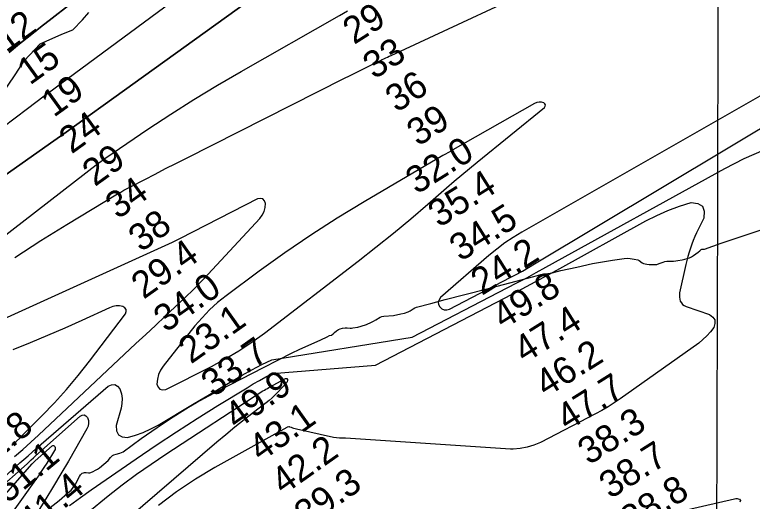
# Model space of a CAD drawing. Extents: x 3161665 to 3199565, y 885729 to 911164.
# Drawn here: x 3179840 to 3181678, y 904604 to 905818 of the extents above; entities that cross this region are included whole.
import ezdxf

# ---------------------------------------------------------------- set-up
doc = ezdxf.new("R2010")
doc.units = 0
for name, color, linetype in [('V-GRID-MAJR', 7, 'Continuous'), ('V-RIVR-EDGE', 7, 'Continuous'), ('V-RIVR-RANG', 7, 'Continuous'), ('V-SITE-VEGE', 7, 'Continuous'), ('V-TOPO-DPTH', 7, 'Continuous'), ('V-TOPO-MAJR', 7, 'Continuous'), ('V-TOPO-MINR', 7, 'Continuous'), ('V-TOPO-WATR', 7, 'Continuous')]:
    doc.layers.add(name, color=color, linetype=linetype)

msp = doc.modelspace()

# ---------------------------------------------------------------- linework, layer by layer
at = {"layer": 'V-GRID-MAJR'}
msp.add_spline([(3181553.2120000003, 891152.161), (3181569.957, 897211.478), (3181586.7120000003, 903274.26), (3181603.467, 909337.087), (3181603.4760000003, 909340.506)], degree=3, dxfattribs=at)
at = {"layer": 'V-RIVR-EDGE'}
msp.add_lwpolyline([(3179801.9629053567, 905611.5232171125), (3179842.584742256, 905670.7865380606), (3179863.711833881, 905703.1145334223), (3179903.7526357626, 905745.6495021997), (3179957.2397493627, 905769.8024213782), (3179984.7881365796, 905779.9880437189), (3180008.596217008, 905805.293691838), (3180024.8316073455, 905823.6023471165)], dxfattribs=at)
at = {"layer": 'V-SITE-VEGE'}
for points in [[(3180663.512000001, 905036.6249999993), (3180668.399000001, 905036.7029999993), (3180675.761000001, 905036.2159999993), (3180679.429000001, 905036.1559999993), (3180683.072000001, 905036.4999999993), (3180694.875000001, 905038.9089999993), (3180703.593000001, 905041.2209999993), (3180716.461000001, 905045.5049999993), (3180729.073000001, 905050.7849999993), (3180734.596000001, 905053.5109999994), (3180739.968000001, 905056.4309999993), (3180750.517000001, 905063.1709999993), (3180755.191000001, 905064.9409999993), (3180760.067000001, 905065.9419999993), (3180784.461000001, 905067.9939999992), (3180802.821000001, 905071.4679999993), (3180811.873000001, 905073.8209999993), (3180820.827000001, 905076.6659999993), (3180826.119000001, 905079.2499999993), (3180833.510000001, 905084.2269999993), (3180837.295000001, 905086.4649999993), (3180841.350000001, 905088.0809999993), (3180877.166000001, 905097.9609999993), (3180913.087000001, 905107.4469999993), (3181013.988000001, 905133.4059999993), (3181134.153000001, 905164.6009999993), (3181151.518000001, 905170.0949999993), (3181158.485000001, 905171.4019999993), (3181169.120000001, 905172.4199999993), (3181179.651000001, 905173.9799999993), (3181201.581000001, 905179.7539999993), (3181240.939000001, 905188.5439999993), (3181280.472000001, 905196.9409999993), (3181300.174000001, 905200.7869999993), (3181329.814000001, 905205.6859999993), (3181359.472000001, 905209.8739999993), (3181367.9110000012, 905210.3489999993), (3181374.272000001, 905209.9599999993), (3181383.816000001, 905208.4519999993), (3181393.319000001, 905206.1749999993), (3181396.991000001, 905204.4709999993), (3181404.362000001, 905198.9389999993), (3181407.104000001, 905197.6979999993), (3181415.288000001, 905195.7279999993), (3181421.581000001, 905194.8289999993), (3181431.055000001, 905194.4419999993), (3181440.290000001, 905195.2509999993), (3181446.649000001, 905197.0329999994), (3181456.078000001, 905200.9959999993), (3181460.866000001, 905202.6359999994), (3181465.783000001, 905203.4819999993), (3181482.190000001, 905203.4349999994), (3181487.779000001, 905203.8439999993), (3181493.360000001, 905204.5119999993), (3181503.405000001, 905206.2919999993), (3181510.829000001, 905208.0799999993), (3181521.669000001, 905211.7699999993), (3181526.908000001, 905214.1789999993), (3181531.993000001, 905217.0269999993), (3181538.127000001, 905221.3709999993), (3181543.904000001, 905226.0119999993), (3181547.431000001, 905229.2579999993), (3181551.152000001, 905232.3529999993), (3181553.028000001, 905232.9379999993), (3181556.141000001, 905232.7149999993), (3181559.182000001, 905232.8749999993), (3181601.375000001, 905248.0049999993), (3181723.188000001, 905288.7029999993)], [(3179928.151000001, 904588.5469999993), (3179950.368000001, 904605.7829999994), (3179971.866000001, 904624.0639999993), (3179980.266000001, 904632.0259999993), (3179984.135000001, 904636.3009999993), (3179987.674000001, 904640.8779999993), (3179991.483000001, 904646.9339999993), (3180001.539000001, 904665.8429999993), (3180003.866000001, 904669.8219999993), (3180006.860000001, 904673.5519999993), (3180008.449000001, 904674.6619999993), (3180011.113000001, 904675.5199999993), (3180013.895000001, 904675.9419999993), (3180017.843000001, 904676.0319999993), (3180023.829000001, 904675.4049999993), (3180026.783000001, 904675.3639999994), (3180029.668000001, 904675.8759999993), (3180035.751000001, 904678.2579999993), (3180041.512000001, 904681.3889999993), (3180046.550000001, 904684.5759999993), (3180051.436000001, 904687.9549999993), (3180062.424000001, 904696.4439999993), (3180072.742000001, 904705.6989999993), (3180078.693000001, 904713.4239999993), (3180081.092000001, 904715.8629999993), (3180083.781000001, 904717.9729999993), (3180086.881000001, 904719.6829999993), (3180092.765000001, 904721.7079999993), (3180101.934000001, 904723.9629999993), (3180106.315000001, 904725.4599999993), (3180110.341000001, 904727.6519999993), (3180155.059000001, 904760.9889999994), (3180194.903000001, 904788.3559999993), (3180235.199000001, 904815.1159999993), (3180273.462000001, 904839.1429999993), (3180292.908000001, 904850.6009999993), (3180312.702000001, 904861.4449999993), (3180350.490000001, 904881.0999999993), (3180460.039000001, 904937.5389999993), (3180531.852000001, 904974.2229999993), (3180549.381000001, 904982.7049999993), (3180602.615000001, 905006.8119999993), (3180618.495000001, 905014.7959999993), (3180624.897000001, 905017.3289999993), (3180629.906000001, 905018.7199999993), (3180633.431000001, 905021.7159999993), (3180636.683000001, 905025.0459999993), (3180641.752000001, 905029.2869999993), (3180647.359000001, 905033.0509999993), (3180651.277000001, 905034.6939999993), (3180657.343000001, 905035.9939999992), (3180663.512000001, 905036.6249999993)]]:
    msp.add_lwpolyline(points, dxfattribs=at)
at = {"layer": 'V-TOPO-DPTH'}
for points in [[(3180468.7501636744, 905885.7947679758), (3180060.6820978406, 905591.3387620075), (3180027.936322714, 905567.7965913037), (3179995.136133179, 905544.3307611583), (3179962.254322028, 905520.9794418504), (3179929.318096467, 905497.7044631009), (3179710.9591489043, 905343.9672671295)], [(3179826.0557282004, 905723.9127844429), (3179851.936753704, 905745.2837619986), (3179878.1259649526, 905766.2759361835), (3179904.520633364, 905787.0155747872), (3179933.327074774, 905809.3132191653), (3179974.3310008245, 905840.9444102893)], [(3179826.0557282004, 905723.9127844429), (3179851.936753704, 905745.2837619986), (3179878.1259649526, 905766.2759361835), (3179904.520633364, 905787.0155747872), (3179933.327074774, 905809.3132191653), (3179974.3310008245, 905840.9444102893)]]:
    msp.add_lwpolyline(points, dxfattribs=at)
at = {"layer": 'V-TOPO-MAJR'}
msp.add_lwpolyline([(3179688.312359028, 904550.2828330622), (3179852.9713825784, 904699.732164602), (3179862.998880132, 904708.77045678), (3179873.0676183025, 904717.7622467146), (3179883.1982173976, 904726.6842832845), (3179893.3700571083, 904735.5598176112), (3180072.9288652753, 904891.1466533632), (3180081.452795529, 904894.6588045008), (3180089.281244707, 904895.1899038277), (3180096.0664722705, 904891.2494254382), (3180102.1562187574, 904884.327895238), (3180105.7525501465, 904872.4705044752), (3180107.7007090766, 904860.515546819), (3180107.176609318, 904848.414238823), (3180105.0043371, 904836.2153639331), (3180092.5630041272, 904792.9730837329), (3180093.72612283, 904779.6996033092), (3180098.334877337, 904769.7495457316), (3180108.1120855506, 904764.7846224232), (3180121.3349295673, 904763.1431219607), (3180141.1023408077, 904769.0046943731), (3180160.4099678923, 904775.9820340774), (3180179.027918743, 904784.6330247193), (3180197.1860854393, 904794.3997826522), (3180287.368481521, 904848.1775469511), (3180311.250993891, 904862.397999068), (3180335.1459067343, 904876.5975525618), (3180359.059420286, 904890.7657581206), (3180382.985334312, 904904.9130650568), (3180407.0837196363, 904918.7402088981), (3180431.3993556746, 904932.1619467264), (3180456.040867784, 904944.9755755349), (3180480.8996306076, 904957.3837983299), (3180830.907733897, 905013.4735580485), (3181067.8406174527, 905136.3468215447), (3181092.0224511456, 905149.0085699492), (3181116.1366563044, 905161.7966400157), (3181140.1494186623, 905174.7741925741), (3181164.0945524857, 905187.8780667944), (3181610.3299797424, 905434.3665583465), (3181658.6330183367, 905458.889424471), (3181707.8864564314, 905481.0914346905)], dxfattribs=at)
at = {"layer": 'V-TOPO-MINR'}
for points in [[(3180215.896307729, 905433.9052636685), (3180241.937943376, 905447.1508861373), (3180268.002573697, 905460.3514447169), (3180660.725756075, 905658.607575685), (3180675.860925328, 905666.2216216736), (3180691.010205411, 905673.8073886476), (3180706.180651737, 905681.3507370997), (3180721.3652088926, 905688.8658065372), (3180743.057669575, 905699.5639806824), (3180747.408443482, 905701.7049463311), (3180751.7617024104, 905703.8408359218), (3180756.118688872, 905705.969111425), (3180760.4781603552, 905708.0923108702), (3180764.844148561, 905710.2019444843), (3180769.2163404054, 905712.2985670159), (3180773.597837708, 905714.3756729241), (3180777.9855386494, 905716.4397677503), (3181217.5244356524, 905922.015327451)], [(3179710.9591489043, 905343.9672671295), (3179929.318096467, 905497.7044631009), (3179962.254322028, 905520.9794418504), (3179995.136133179, 905544.3307611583), (3180027.936322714, 905567.7965913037), (3180060.6820978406, 905591.3387620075), (3180468.7501636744, 905885.7947679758)], [(3179810.155304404, 905537.8309551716), (3179841.1469591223, 905560.8572534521), (3179872.047307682, 905584.0072125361), (3179913.4374956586, 905615.2093563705), (3179923.584240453, 905622.8376429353), (3179933.7442856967, 905630.4481246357), (3179943.924281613, 905638.0318990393), (3179954.1175779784, 905645.5978685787), (3180283.7853387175, 905889.6229158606)], [(3179673.193206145, 905157.6991019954), (3180050.626769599, 905449.0320247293), (3180054.670405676, 905452.094312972), (3180058.7504961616, 905455.106256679), (3180062.8852682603, 905458.0426835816), (3180067.056494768, 905460.9287659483), (3180171.9665173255, 905532.0990213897), (3180229.051331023, 905569.8390280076), (3180286.710340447, 905606.655696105), (3180345.230643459, 905642.0873564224), (3180404.325142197, 905676.5956782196), (3180649.7753779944, 905816.0291495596), (3180669.739940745, 905827.2483676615)], [(3181837.0913432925, 905694.7420973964), (3181104.1692873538, 905275.6647943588), (3181082.6224468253, 905262.4784707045), (3181061.6549123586, 905248.478040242), (3181041.5563369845, 905233.2564495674), (3181022.037067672, 905217.2207520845), (3180901.666922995, 905112.1793717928), (3180897.8703428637, 905106.6880568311), (3180895.9172468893, 905101.015673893), (3180896.7293771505, 905095.0716889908), (3180899.384991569, 905088.9466361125), (3180904.7191412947, 905084.567647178), (3180910.4387903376, 905081.9314338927), (3180916.736688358, 905081.9093840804), (3180923.420085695, 905083.6301099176), (3181074.803439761, 905162.0432658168), (3181090.2344606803, 905170.221120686), (3181105.5587705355, 905178.5900796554)], [(3180919.6819105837, 905473.5285457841), (3180913.508452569, 905469.9448005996), (3180907.3442784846, 905466.3449906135), (3180710.864294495, 905351.0885842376), (3180643.8162646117, 905310.2857320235), (3180577.70134679, 905268.072258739), (3180512.986097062, 905223.7428538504), (3180449.2039593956, 905178.0028278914), (3180366.993262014, 905117.0093387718), (3180345.7779410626, 905099.922278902), (3180325.5612672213, 905081.8059389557), (3180306.8425640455, 905062.1456788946), (3180289.122507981, 905041.4561387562), (3180209.821914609, 904941.0556079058), (3180203.318486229, 904930.8366961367), (3180198.3092750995, 904920.0958493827), (3180195.541389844, 904908.5721001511), (3180194.2677218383, 904896.5264159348), (3180197.1272225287, 904888.7598868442), (3180201.519380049, 904883.4780709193), (3180208.210522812, 904881.9233247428), (3180216.434322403, 904882.8532917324), (3180330.394427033, 904940.5943992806), (3180364.7682486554, 904959.2359067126), (3180398.367890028, 904979.1068054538), (3180430.8062610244, 905000.8217911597), (3180462.470451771, 905023.7661681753), (3180696.2292774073, 905203.3241473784), (3180740.343231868, 905237.8733222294), (3180784.012565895, 905272.9652727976), (3180827.014969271, 905308.8713869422), (3180869.572752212, 905345.320276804), (3180916.4862888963, 905386.2699201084), (3180935.344072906, 905402.5436871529), (3180954.322497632, 905418.6738757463), (3180973.481883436, 905434.588696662), (3180992.7619099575, 905450.3599391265), (3181160.6427908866, 905586.1128673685), (3181162.648594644, 905589.6115937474), (3181163.2184220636, 905592.8743085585), (3181161.6342849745, 905595.7830060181), (3181158.614171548, 905598.4556919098), (3181152.75386275, 905599.7597261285), (3181146.976425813, 905600.0512838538), (3181141.3232966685, 905598.8241268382), (3181135.7530393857, 905596.584493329), (3180932.0659623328, 905480.6317769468), (3180925.8692944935, 905477.0881937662), (3180919.6819105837, 905473.5285457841)], [(3181105.5587705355, 905178.5900796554), (3181120.723013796, 905187.2456947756), (3181135.780545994, 905196.092413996), (3181773.675690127, 905578.9872815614)], [(3179839.8506272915, 905212.6340648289), (3179904.629628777, 905254.2965514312), (3179970.109375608, 905294.8985671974), (3180096.291448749, 905370.9937832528), (3180104.1758899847, 905375.6419184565), (3180112.119690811, 905380.1837861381), (3180120.152531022, 905384.5662525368), (3180128.244730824, 905388.8424514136), (3180163.905015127, 905407.2337631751), (3180189.889164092, 905420.5920453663), (3180215.896307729, 905433.9052636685)], [(3179839.7710287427, 904715.8498391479), (3179859.9403890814, 904733.4114461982), (3179879.801401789, 904751.3210333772), (3179899.456849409, 904769.4626073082), (3180142.110643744, 904997.3654243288), (3180166.3704772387, 905020.127819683), (3180190.6453727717, 905042.8741247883), (3180214.94286136, 905065.5962945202), (3180239.2554119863, 905088.3023740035), (3180263.3229906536, 905111.2518422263), (3180287.0492516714, 905134.5415465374), (3180310.263536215, 905158.341604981), (3180333.1365031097, 905182.4818995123), (3180450.777130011, 905309.3762583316), (3180456.9210003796, 905317.8230312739), (3180461.594342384, 905326.827059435), (3180464.0618918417, 905336.6669704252), (3180465.0589129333, 905347.0641366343), (3180462.384276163, 905353.8599666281), (3180458.4028822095, 905358.4586882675), (3180452.4613524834, 905359.7617473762), (3180445.2130655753, 905358.8676981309), (3180252.613117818, 905259.9260075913), (3180232.608181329, 905249.601647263), (3179665.0695353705, 904991.5623160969)], [(3181468.286070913, 905329.8906641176), (3181496.8472019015, 905340.3218296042), (3181525.955139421, 905349.407474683), (3181542.71228665, 905346.9492639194), (3181554.457283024, 905340.3596068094), (3181558.6840531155, 905327.57278018), (3181557.898672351, 905310.6545072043), (3181539.9025172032, 905274.2125415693), (3181535.465430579, 905264.6898581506), (3181531.3221735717, 905255.048710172), (3181527.6196609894, 905245.2298653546), (3181524.2109780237, 905235.2925559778), (3181521.1577168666, 905225.2297770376), (3181518.282836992, 905215.1188109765), (3181515.6755290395, 905204.9355642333), (3181513.2466023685, 905194.7041303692), (3181497.4596832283, 905124.07251333), (3181496.794596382, 905118.8611880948), (3181496.7580966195, 905113.7032834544), (3181497.6644774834, 905108.6255097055), (3181499.1994454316, 905103.6011565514), (3181501.7499805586, 905099.1559253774), (3181504.8812281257, 905095.3254112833), (3181508.8835443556, 905092.4169728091), (3181513.4665730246, 905090.1232514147), (3181571.9671205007, 905069.9163336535), (3181580.157150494, 905063.7775764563), (3181585.207872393, 905056.579738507), (3181585.5496321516, 905047.7932794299), (3181582.752083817, 905037.9477396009), (3181574.557960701, 905026.9988388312), (3181565.6518169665, 905016.7399405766), (3181555.6776423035, 905007.5160460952), (3181544.9914470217, 904998.9821541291), (3181349.3036428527, 904859.610456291), (3181334.3363866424, 904849.4237389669), (3181319.1018595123, 904839.674936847), (3181303.4664260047, 904830.5830075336), (3181287.5637215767, 904821.9289934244), (3181150.740268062, 904751.2045942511), (3181134.3839801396, 904744.1728434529), (3181117.6300736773, 904738.7477385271), (3181100.279739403, 904735.7326024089), (3181082.5317865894, 904734.3241121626), (3181076.0359276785, 904734.2712363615), (3180664.5467985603, 904761.9769518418), (3180657.100615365, 904761.5541184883), (3180649.6819690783, 904761.6140410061), (3180642.304628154, 904762.3980973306), (3180634.954824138, 904763.6649095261), (3180542.2396631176, 904784.3741046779), (3180539.104249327, 904785.1320950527), (3180535.989391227, 904785.9621486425), (3180532.905366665, 904786.9002970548), (3180529.8418977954, 904787.9105086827), (3180525.45842752, 904789.4412836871), (3180524.598594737, 904789.6578531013), (3180522.863465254, 904789.7327524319), (3180519.45119631, 904788.6685897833), (3180518.64573402, 904788.2601484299), (3180339.0515370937, 904688.2268138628), (3180290.5274024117, 904659.1167872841), (3180243.3976465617, 904628.0334231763), (3180198.359458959, 904593.9900527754)], [(3179976.78514647, 904593.7045692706), (3180003.553663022, 904613.3619524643), (3180030.6423339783, 904632.59417169), (3180142.322795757, 904709.8818597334), (3180192.6454188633, 904744.0898798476), (3180243.337528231, 904777.730928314), (3180294.583866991, 904810.5215193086), (3180346.1996920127, 904842.7451386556), (3180419.2510594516, 904887.5082202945), (3180434.725187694, 904896.7337422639), (3180450.341380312, 904905.7048729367), (3180466.170669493, 904914.2944166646), (3180482.142023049, 904922.6295690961), (3180739.5518192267, 904943.9380529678), (3181060.970294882, 905110.9045371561), (3181093.7512301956, 905128.0974334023), (3181126.440319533, 905145.4616037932), (3181158.991639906, 905163.0826854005), (3181191.4511143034, 905180.8750411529), (3181413.351035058, 905303.6462515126), (3181440.54514972, 905317.441218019), (3181468.286070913, 905329.8906641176)], [(3179832.9937901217, 904744.3645976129), (3179843.2028868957, 904753.4083054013), (3179853.1491543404, 904762.7402972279), (3179862.920202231, 904772.2644784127), (3179907.585851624, 904817.0654874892), (3179938.8583930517, 904849.743021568), (3179969.2016450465, 904883.2286688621), (3179998.1509628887, 904917.9264859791), (3180026.170991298, 904953.4324163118), (3180115.8956289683, 905072.0380298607), (3180117.7199628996, 905077.8373944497), (3180117.571147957, 905082.9332995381), (3180114.4626097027, 905086.9740153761), (3180109.3809225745, 905090.3112717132), (3180100.878962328, 905091.4735734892), (3180092.485188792, 905091.513740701), (3180084.2536953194, 905089.8707060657), (3180076.1303885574, 905087.1055368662), (3180007.1384736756, 905055.4273323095), (3179964.4712703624, 905036.2181882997), (3179921.621485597, 905017.4340886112), (3179878.4978286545, 904999.2875554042), (3179835.1915902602, 904981.5660665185)], [(3180021.7851136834, 904576.200852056), (3180072.8544771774, 904617.547325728), (3180107.820652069, 904644.9592922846), (3180143.3327642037, 904671.6197933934), (3180179.6637822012, 904697.1530963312), (3180216.5407374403, 904721.9349338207), (3180458.8189525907, 904879.2869947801), (3180462.4184170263, 904881.5620821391), (3180466.0535719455, 904883.7769319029), (3180469.7422625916, 904885.9014252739), (3180473.4666437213, 904887.9656810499), (3180515.1460950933, 904910.398952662), (3180516.74908072, 904910.6894942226), (3180518.131243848, 904910.4965242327), (3180520.012280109, 904908.1765380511), (3180520.156972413, 904906.1066364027), (3180519.143371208, 904902.315170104), (3180517.9850776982, 904900.593605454), (3180494.9553352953, 904875.5059816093), (3180488.316005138, 904868.6448984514), (3180481.4512401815, 904862.030440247), (3180474.2483230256, 904855.7859194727), (3180466.8199710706, 904849.7880236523), (3180435.1449935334, 904825.5613420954), (3180411.8699925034, 904807.4378938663), (3180388.8095099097, 904789.05013974), (3180366.0708049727, 904770.2659267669), (3180343.546618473, 904751.2174078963), (3180088.073461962, 904531.3443236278)], [(3179144.375930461, 904053.7317864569), (3179871.1767502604, 904697.9098884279), (3179876.210710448, 904702.9532653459), (3179881.3128405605, 904707.9252169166), (3179886.5172255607, 904712.7900304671), (3179891.7897804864, 904717.5834186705), (3180003.2254251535, 904816.7955277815), (3180008.4527553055, 904819.0506099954), (3180013.291078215, 904819.4673184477), (3180017.5458902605, 904817.1264662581), (3180021.411695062, 904812.9472403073), (3180023.4330066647, 904805.8710599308), (3180024.10760545, 904798.8597594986), (3180022.7621350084, 904791.9457789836), (3180020.0699517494, 904785.0966784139), (3179973.6163699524, 904704.4478589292), (3179955.1956516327, 904672.9213557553), (3179936.5163326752, 904641.5510169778), (3179917.449112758, 904610.4149247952), (3179898.123292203, 904579.4349970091)], [(3179886.9292362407, 904701.209035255), (3179888.8719252, 904703.0868842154), (3179890.8594089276, 904704.91999258), (3179933.1641415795, 904742.5839769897), (3179935.148598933, 904743.4400325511), (3179936.985346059, 904743.5981748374), (3179938.600527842, 904742.7094472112), (3179940.0679993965, 904741.12280631), (3179940.813922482, 904738.4465237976), (3179941.0332512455, 904735.80561446), (3179940.4626885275, 904733.2177648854), (3179939.3655314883, 904730.6652884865), (3179919.6050716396, 904699.173129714), (3179912.872767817, 904688.6530055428), (3179906.0173600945, 904678.2153123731), (3179898.9772965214, 904667.901265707), (3179891.8141290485, 904657.6696500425), (3179584.9188033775, 904227.5103644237)], [(3179779.444067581, 904580.4239355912), (3179883.2230373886, 904697.2743749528), (3179885.053739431, 904699.2640754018), (3179886.9292362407, 904701.209035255)], [(3180966.631834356, 904457.1983421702), (3181634.564556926, 904610.3502001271), (3181637.5900112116, 904611.0407921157), (3181640.5808876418, 904611.2217971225)], [(3181640.5808876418, 904611.2217971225), (3181643.5198972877, 904610.6384216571), (3181646.424329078, 904609.5454592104), (3181649.0739638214, 904605.9091797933), (3181647.87178551, 904601.5735299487)]]:
    msp.add_lwpolyline(points, dxfattribs=at)
at = {"layer": 'V-TOPO-WATR'}
msp.add_lwpolyline([(3179974.3310008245, 905840.9444102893), (3179933.327074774, 905809.3132191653), (3179904.520633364, 905787.0155747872), (3179878.1259649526, 905766.2759361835), (3179851.936753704, 905745.2837619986), (3179826.0557282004, 905723.9127844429)], dxfattribs=at)

# ---------------------------------------------------------------- texts
at = {"layer": 'V-RIVR-RANG'}
for s, height, rotation, p in [('29', 66.99999999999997, 32.626944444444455, (3180685.8762692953, 905742.1085737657)), ('12', 67, 35.80027777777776, (3179818.7821847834, 905721.5807242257)), ('33', 66.99999999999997, 32.626944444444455, (3180735.854270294, 905655.3708228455)), ('15', 67, 35.80027777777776, (3179877.6888976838, 905640.7728901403)), ('36', 66.99999999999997, 32.626944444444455, (3180791.8316462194, 905572.4728086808)), ('19', 67, 35.80027777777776, (3179937.238242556, 905560.4285415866)), ('39', 66.99999999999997, 32.626944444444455, (3180845.3641445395, 905488.010609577)), ('24', 67, 35.80027777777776, (3179981.596796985, 905469.1271374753)), ('32.0', 66.99999999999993, 32.078325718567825, (3180842.0206518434, 905368.5203336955)), ('29', 67, 35.80027777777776, (3180039.6477969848, 905387.7021374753)), ('35.4', 66.99999999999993, 32.078325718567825, (3180897.7912225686, 905285.4562964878)), ('34', 67, 35.80027777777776, (3180097.270129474, 905305.9679695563)), ('34.5', 66.99999999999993, 32.078325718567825, (3180951.1022225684, 905200.8522964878)), ('38', 67, 35.80027777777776, (3180154.680119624, 905224.0806539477)), ('29.4', 67, 35.34832571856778, (3180161.266997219, 905106.6928878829)), ('24.2', 66.99999999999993, 32.078325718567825, (3181004.4132225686, 905116.2472964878)), ('34.0', 67, 35.34832571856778, (3180216.951327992, 905023.5891940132)), ('49.8', 66.99999999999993, 32.078325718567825, (3181057.724222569, 905031.6432964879)), ('23.1', 67, 35.34832571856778, (3180279.30536295, 904945.2163646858)), ('47.4', 66.99999999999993, 32.078325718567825, (3181111.0352225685, 904947.0382964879)), ('33.7', 67, 35.34832571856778, (3180335.419997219, 904862.416887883)), ('46.2', 66.99999999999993, 32.078325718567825, (3181164.346222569, 904862.4342964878)), ('49.9', 67, 35.34832571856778, (3180393.255845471, 904780.8392793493)), ('47.7', 66.99999999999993, 32.078325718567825, (3181217.6572225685, 904777.8292964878)), ('43.1', 67, 35.34832571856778, (3180453.45836295, 904700.9403646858)), ('38.3', 66.99999999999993, 32.078325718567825, (3181270.9682225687, 904693.2252964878)), ('22.8', 67.00000000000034, 39.778325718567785, (3179756.3303416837, 904672.1733702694)), ('42.2', 67, 35.34832571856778, (3180509.572997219, 904618.1408878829)), ('51.1', 67.00000000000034, 39.778325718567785, (3179822.3268335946, 904596.9993107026)), ('38.7', 66.99999999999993, 32.078325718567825, (3181324.2792225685, 904608.6202964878)), ('39.3', 67, 35.34832571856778, (3180567.6239972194, 904536.715887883)), ('41.4', 67.00000000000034, 39.778325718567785, (3179884.675341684, 904518.7863702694)), ('38.8', 66.99999999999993, 32.078325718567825, (3181377.5902225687, 904524.0152964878))]:
    msp.add_text(s, height=height, rotation=rotation, dxfattribs=at).set_placement(p)

doc.saveas('drawing.dxf')
